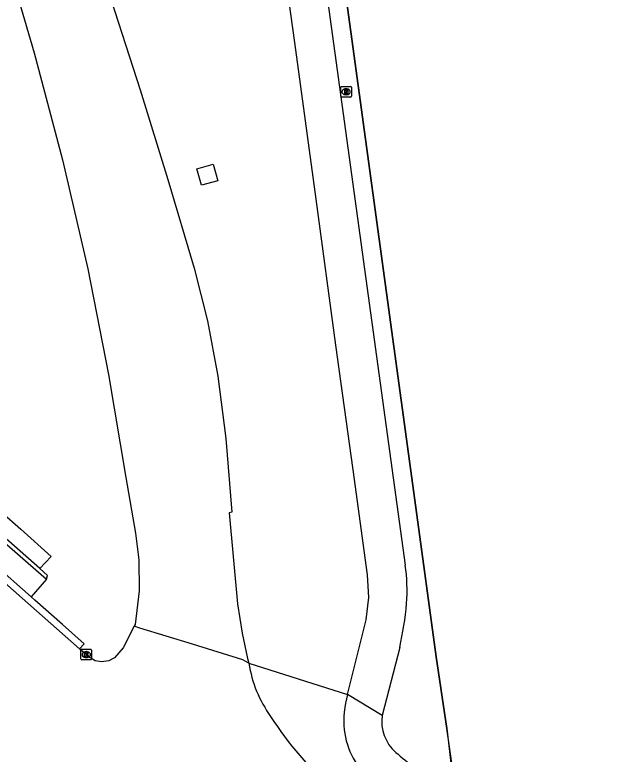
# Model space of a CAD drawing. Extents: x 157692 to 159670, y 381454 to 383289.
# Drawn here: x 157852.2 to 157909.6, y 382279.8 to 382350 of the extents above; entities that cross this region are included whole.
import ezdxf

# ---------------------------------------------------------------- set-up
doc = ezdxf.new("R2010")
doc.units = 0
for name, color, linetype in [('IMGEO_Berm_groen', 7, 'Continuous'), ('IMGEO_Brandkraan', 7, 'Continuous'), ('IMGEO_Fietspad_gesloten', 7, 'Continuous'), ('IMGEO_Fietspad_open', 7, 'Continuous'), ('IMGEO_Hek', 7, 'Continuous'), ('IMGEO_Kolk', 7, 'Continuous'), ('IMGEO_Muur', 7, 'Continuous'), ('IMGEO_Rijbaan_autoweg', 7, 'Continuous'), ('IMGEO_Rijbaan_regionaal_gesloten', 7, 'Continuous'), ('IMGEO_Verkeerseiland_open', 7, 'Continuous'), ('IMGEO_Voetpad_open', 7, 'Continuous')]:
    doc.layers.add(name, color=color, linetype=linetype)

msp = doc.modelspace()

# ---------------------------------------------------------------- linework, layer by layer
at = {"layer": 'IMGEO_Berm_groen'}
for points in [[(157869.513, 382335.412), (157871.069, 382335.857), (157871.487, 382334.281), (157869.934, 382333.866), (157869.513, 382335.412)], [(157874.445, 382288.472), (157883.808, 382285.497)]]:
    msp.add_lwpolyline(points, dxfattribs=at)
at = {"layer": 'IMGEO_Brandkraan'}
for p, q in [((157883.181, 382342.309), (157883.181, 382343.161)), ((157883.256, 382343.235), (157884.108, 382343.235)), ((157883.669, 382343.015), (157883.694, 382343.015)), ((157884.182, 382343.161), (157884.182, 382342.309)), ((157884.108, 382342.235), (157883.256, 382342.235)), ((157883.692, 382342.455), (157883.667, 382342.455))]:
    msp.add_line(p, q, dxfattribs=at)
for points in [[(157883.181, 382342.309), (157883.181, 382343.161)], [(157883.256, 382343.235), (157884.108, 382343.235)], [(157883.529, 382342.935), (157883.529, 382342.535), (157883.742, 382342.535)], [(157883.76, 382342.935), (157883.529, 382342.935)], [(157883.708, 382342.854), (157883.654, 382342.854), (157883.654, 382342.778)], [(157883.654, 382342.778), (157883.707, 382342.778)], [(157884.182, 382343.161), (157884.182, 382342.309)], [(157884.108, 382342.235), (157883.256, 382342.235)], [(157883.716, 382342.702), (157883.654, 382342.702), (157883.654, 382342.621)], [(157883.654, 382342.621), (157883.716, 382342.621)]]:
    msp.add_lwpolyline(points, dxfattribs=at)
for centre, radius, start, end in [((157883.258, 382343.159), 0.0765, 91.55205, 178.44795), ((157883.258, 382343.159), 0.0765, 91.55205, 178.44795), ((157883.709, 382342.816), 0.0379, 267.82845, 90.93552), ((157883.764, 382342.79), 0.145, 59.4692, 91.53667), ((157883.789, 382342.837), 0.0922, 285.51372, 58.15012), ((157883.794, 382342.645), 0.105, 301.31148, 78.98903), ((157884.106, 382343.159), 0.0765, 1.55205, 88.44795), ((157884.106, 382343.159), 0.0765, 1.55205, 88.44795), ((157883.258, 382342.311), 0.0765, 181.55205, 268.44795), ((157883.258, 382342.311), 0.0765, 181.55205, 268.44795), ((157883.717, 382342.661), 0.0404, 269.87594, 90.50774), ((157883.748, 382342.786), 0.251, 268.66757, 293.53466), ((157884.106, 382342.311), 0.0765, 271.55205, 358.44795), ((157884.106, 382342.311), 0.0765, 271.55205, 358.44795)]:
    msp.add_arc(centre, radius, start, end, dxfattribs=at)
for centre, major_axis, ratio, start_param, end_param in [((157883.668, 382342.735), (-0.387, 0.002), 0.722429, 4.712389, 7.853982), ((157883.693, 382342.735), (-0.39, 0.002), 0.717154, 1.570796, 4.712389)]:
    msp.add_ellipse(centre, major_axis=major_axis, ratio=ratio, start_param=start_param, end_param=end_param, dxfattribs=at)
at = {"layer": 'IMGEO_Fietspad_gesloten'}
for points in [[(157839.154, 382310.48), (157855.215, 382296.457)], [(157855.215, 382296.457), (157853.76, 382294.784)]]:
    msp.add_lwpolyline(points, dxfattribs=at)
at = {"layer": 'IMGEO_Fietspad_open'}
for points in [[(157880.182, 382380.664), (157879.767, 382371.695), (157879.754, 382368.665), (157880.106, 382364.624), (157889.289, 382297.805)], [(157883.808, 382285.497), (157884.198, 382287.039), (157884.326, 382287.545), (157885.601, 382292.589), (157885.854, 382294.725), (157885.722, 382296.874), (157884.369, 382306.828), (157882.709, 382318.672), (157880.839, 382332.538), (157878.807, 382347.427), (157876.456, 382364.251), (157876.325, 382365.483), (157876.223, 382366.718), (157876.148, 382367.955), (157876.134, 382368.253), (157876.101, 382369.194), (157876.082, 382370.433), (157876.091, 382371.095)], [(157888.772, 382289.981), (157887.106, 382283.525)], [(157887.106, 382283.525), (157883.808, 382285.497)]]:
    msp.add_lwpolyline(points, dxfattribs=at)
for centre, radius, start, end in [((157873.886, 382295.398), 15.59, 355.41251, 8.88188), ((157858.511, 382296.863), 31.033, 347.18714, 354.98617), ((157893.142, 382282.949), 9.676, 164.73201, 184.62461), ((157891.043, 382282.977), 3.975, 172.07552, 228.28806), ((157891.156, 382283.112), 7.715, 187.02204, 229.35521), ((158007.643, 382425.992), 188.495, 230.75647, 232.11247)]:
    msp.add_arc(centre, radius, start, end, dxfattribs=at)
at = {"layer": 'IMGEO_Hek'}
for points in [[(157890.307, 382303.273), (157882.039, 382363.733)], [(157892.247, 382289.085), (157890.307, 382303.273)], [(157893.236, 382282.293), (157892.247, 382289.085)], [(157916.848, 382263.754), (157908.345, 382268.167), (157893.809, 382278.355), (157893.236, 382282.293)]]:
    msp.add_lwpolyline(points, dxfattribs=at)
at = {"layer": 'IMGEO_Kolk'}
for p, q in [((157858.504, 382288.877), (157858.504, 382289.729)), ((157858.579, 382289.803), (157859.431, 382289.803)), ((157858.992, 382289.583), (157859.017, 382289.583)), ((157859.505, 382289.729), (157859.505, 382288.877)), ((157859.431, 382288.803), (157858.579, 382288.803)), ((157859.015, 382289.023), (157858.99, 382289.023))]:
    msp.add_line(p, q, dxfattribs=at)
for points in [[(157858.504, 382288.877), (157858.504, 382289.729)], [(157858.579, 382289.803), (157859.431, 382289.803)], [(157858.825, 382289.503), (157858.948, 382289.503), (157858.948, 382289.352), (157859.078, 382289.503), (157859.242, 382289.503), (157859.096, 382289.352), (157859.249, 382289.103), (157859.097, 382289.103), (157859.012, 382289.267), (157858.948, 382289.2), (157858.948, 382289.103), (157858.825, 382289.103), (157858.825, 382289.503)], [(157859.505, 382289.729), (157859.505, 382288.877)], [(157859.431, 382288.803), (157858.579, 382288.803)]]:
    msp.add_lwpolyline(points, dxfattribs=at)
for centre, start, end in [((157858.581, 382289.727), 91.55205, 178.44795), ((157858.581, 382289.727), 91.55205, 178.44795), ((157859.429, 382289.727), 1.55205, 88.44795), ((157859.429, 382289.727), 1.55205, 88.44795), ((157858.581, 382288.879), 181.55205, 268.44795), ((157858.581, 382288.879), 181.55205, 268.44795), ((157859.429, 382288.879), 271.55205, 358.44795), ((157859.429, 382288.879), 271.55205, 358.44795)]:
    msp.add_arc(centre, 0.0765, start, end, dxfattribs=at)
for centre, major_axis, ratio, start_param, end_param in [((157858.991, 382289.303), (-0.387, 0.002), 0.722429, 4.712389, 7.853982), ((157859.016, 382289.303), (-0.39, 0.002), 0.717154, 1.570796, 4.712389)]:
    msp.add_ellipse(centre, major_axis=major_axis, ratio=ratio, start_param=start_param, end_param=end_param, dxfattribs=at)
at = {"layer": 'IMGEO_Muur'}
for points in [[(157853.76, 382294.784), (157839.434, 382307.448)], [(157858.371, 382289.834), (157839.524, 382306.471)], [(157858.371, 382289.834), (157858.803, 382290.332), (157856.752, 382292.156), (157854.108, 382294.47), (157853.76, 382294.784)]]:
    msp.add_lwpolyline(points, dxfattribs=at)
at = {"layer": 'IMGEO_Rijbaan_autoweg'}
for points in [[(157841.754, 382425.566), (157843.268, 382416.672), (157845.291, 382406.527), (157847.056, 382398.777), (157850.024, 382386.648), (157852.854, 382377.254), (157855.928, 382367.516), (157858.639, 382359.412), (157861.725, 382350.361), (157864.114, 382342.935), (157866.762, 382334.417), (157869.263, 382325.986), (157870.521, 382320.98), (157871.5, 382315.747), (157872.274, 382309.829), (157872.838, 382302.825), (157872.581, 382302.768), (157873.357, 382294.121), (157873.804, 382291.348), (157874.315, 382288.932), (157874.445, 382288.472)], [(157833.912, 382424.807), (157836.032, 382412.761), (157837.645, 382404.56), (157839.621, 382395.92), (157842.348, 382384.97), (157844.909, 382376.191), (157848.032, 382366.304), (157851.141, 382356.401), (157854.06, 382346.44), (157856.759, 382336.283), (157859.145, 382325.94), (157861.126, 382315.903), (157862.748, 382306.1), (157863.677, 382300.84), (157864.011, 382298.313), (157864.043, 382295.352), (157863.643, 382292.171), (157863.56, 382292.01)], [(157874.445, 382288.472), (157874.312, 382288.549), (157873.878, 382288.805), (157869.11, 382290.281), (157864.101, 382291.808), (157863.56, 382292.01)]]:
    msp.add_lwpolyline(points, dxfattribs=at)
at = {"layer": 'IMGEO_Rijbaan_regionaal_gesloten'}
msp.add_lwpolyline([(157863.56, 382292.01), (157862.498, 382289.938), (157861.689, 382288.989), (157861.144, 382288.714), (157860.459, 382288.623), (157859.864, 382288.713), (157859.176, 382289.123), (157859.014, 382289.27), (157858.371, 382289.834)], dxfattribs=at)
for centre, radius, start, end in [((157886.21, 382290.358), 11.916, 189.10726, 215.52711), ((157903.529, 382300.606), 32.012, 212.44127, 229.0701)]:
    msp.add_arc(centre, radius, start, end, dxfattribs=at)
at = {"layer": 'IMGEO_Verkeerseiland_open'}
msp.add_lwpolyline([(157855.215, 382296.457), (157855.327, 382296.813), (157854.584, 382297.471)], dxfattribs=at)
at = {"layer": 'IMGEO_Voetpad_open'}
for points in [[(157883.322, 382363.495), (157882.039, 382363.733), (157890.307, 382303.273), (157892.247, 382289.085), (157893.236, 382282.293), (157893.686, 382278.441)], [(157818.493, 382331.49), (157825.829, 382325.043), (157843.989, 382309.082), (157850.924, 382302.861), (157852.779, 382301.196), (157855.662, 382298.611), (157854.584, 382297.471)], [(157854.584, 382297.471), (157839.097, 382311.101)]]:
    msp.add_lwpolyline(points, dxfattribs=at)

doc.saveas('drawing.dxf')
